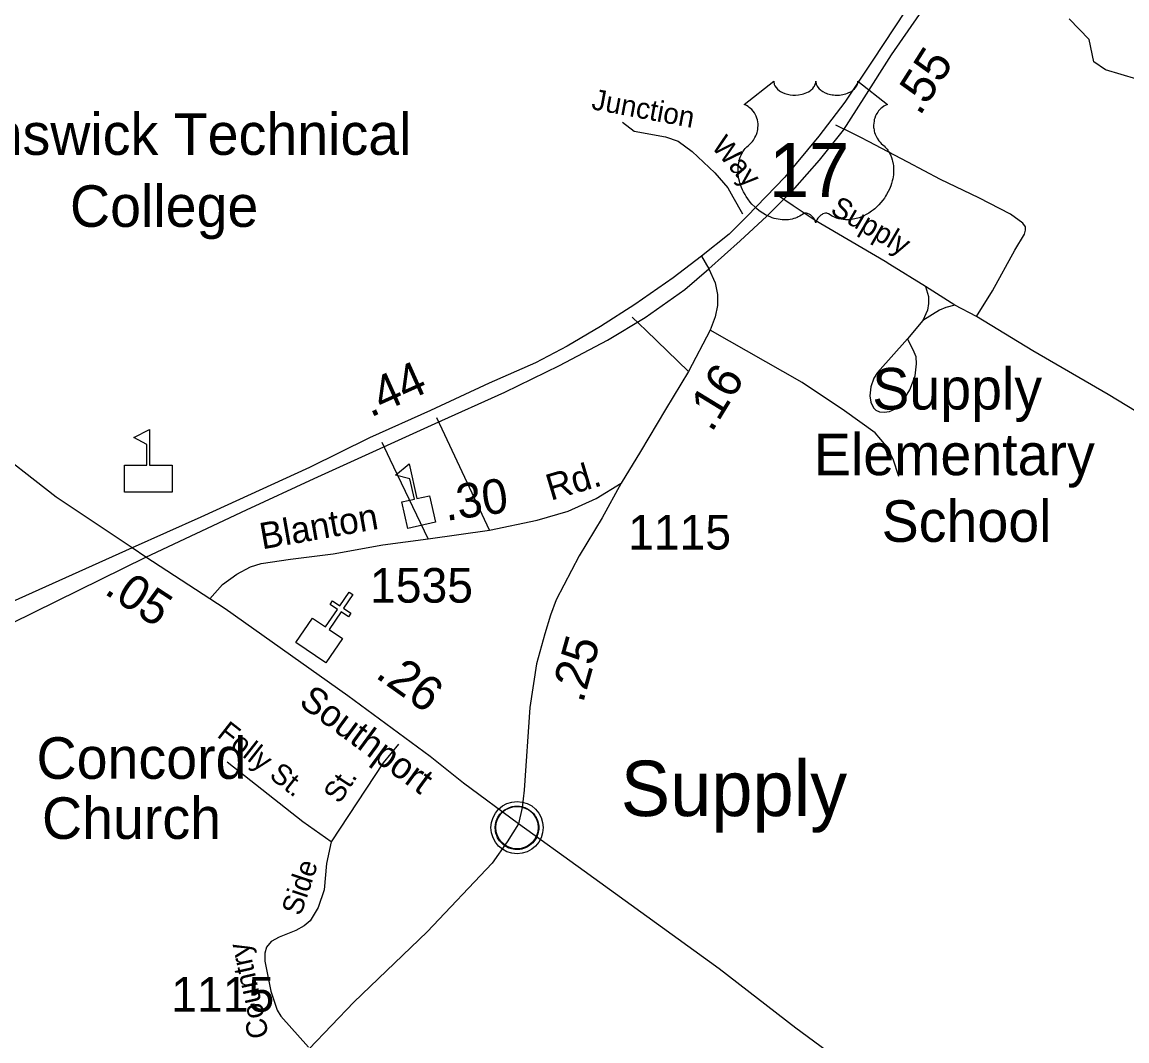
# Model space of a CAD drawing. Extents: x 2104537 to 2336408, y 34176 to 229611.
# Drawn here: x 2219852 to 2223841, y 96314 to 99991 of the extents above; entities that cross this region are included whole.
import ezdxf

# ---------------------------------------------------------------- set-up
doc = ezdxf.new("R2010")
doc.units = 0
for name, color, linetype in [('Exist Civil Demographics Community CELL', 7, 'Continuous'), ('Exist Civil Demographics Community Label', 7, 'Continuous'), ('Exist Cultural Church CELL', 7, 'Continuous'), ('Exist Cultural Church with Cemetery Label', 7, 'Continuous'), ('Exist Cultural Educational Facility College or University CELL', 7, 'Continuous'), ('Exist Cultural Educational Facility College or University Label', 7, 'Continuous'), ('Exist Cultural Educational Facility Elementary CELL', 7, 'Continuous'), ('Exist Cultural Educational Facility Elementary Label', 7, 'Continuous'), ('Exist Hydrographic Creek Single Shore', 7, 'Continuous'), ('Exist Road Non-System Type 51', 7, 'Continuous'), ('Exist Road Non-System Type 51 Label', 7, 'Continuous'), ('Exist Road Primary NC Attributed', 7, 'Continuous'), ('Exist Road Primary NC Label', 7, 'Continuous'), ('Exist Road Primary NC Mileage Hundredths English Label', 7, 'Continuous'), ('Exist Road Primary US Divided Attributed', 7, 'Continuous'), ('Exist Road Primary US Mileage Hundredths English Label', 7, 'Continuous'), ('Exist Road Primary US Shield CELL', 7, 'Continuous'), ('Exist Road Primary US Shield Number Label', 7, 'Continuous'), ('Exist Road Secondary Mileage Hundredths English Label', 7, 'Continuous'), ('Exist Road Secondary Type 51 Attributed', 7, 'Continuous'), ('Exist Road Secondary Type 51 Label', 7, 'Continuous'), ('Exist Road Secondary Type 51 Number Label', 7, 'Continuous')]:
    doc.layers.add(name, color=color, linetype=linetype)

msp = doc.modelspace()

# ---------------------------------------------------------------- linework, layer by layer
at = {"layer": 'Exist Civil Demographics Community CELL'}
msp.add_lwpolyline([(2221561.7, 97096.1), (2221562.7, 97101.7), (2221564.4, 97108.2), (2221567.3, 97115.4), (2221570.3, 97121.2), (2221573.6, 97126.9), (2221577.4, 97132), (2221581.3, 97136.4), (2221585.9, 97141), (2221591.5, 97145.6), (2221596.9, 97149.3), (2221601.8, 97152.1), (2221606.8, 97154.6), (2221612.3, 97156.9), (2221617.9, 97158.7), (2221622.2, 97159.8), (2221627.1, 97160.6), (2221631.2, 97161.3), (2221637.6, 97161.6), (2221642, 97161.5), (2221647.7, 97161.2), (2221652.6, 97160.5), (2221657.5, 97159.5), (2221662.5, 97158.1), (2221667.7, 97156.1), (2221674.3, 97153.2), (2221680.6, 97149.7), (2221685.6, 97146.2), (2221690.8, 97142.2), (2221694.1, 97139), (2221698.2, 97134.6), (2221702.1, 97130), (2221705.2, 97125.4), (2221708.3, 97120.4), (2221710.8, 97115.2), (2221712.8, 97110.2), (2221714.4, 97105.2), (2221715.6, 97100.6), (2221716.7, 97094.5), (2221717.4, 97089.8), (2221717.6, 97083.8), (2221717.4, 97078), (2221716.9, 97072.3), (2221715.9, 97066.9), (2221714.3, 97060.7), (2221712.4, 97054.9), (2221710.1, 97049.8), (2221707, 97043.8), (2221703.7, 97038.5), (2221700.2, 97033.8), (2221696, 97029), (2221690.7, 97024.1), (2221685.7, 97020), (2221680.7, 97016.5), (2221676.4, 97014), (2221669.5, 97010.8), (2221662.4, 97008.1), (2221656.4, 97006.6), (2221649.8, 97005.3), (2221645.4, 97004.8), (2221640.9, 97004.6), (2221635.3, 97004.6), (2221631.1, 97005), (2221625.4, 97005.7), (2221619.5, 97007), (2221614.9, 97008.3), (2221609.7, 97010.2), (2221605.2, 97012.2), (2221601.2, 97014.4), (2221594.4, 97018.5), (2221588.8, 97022.8), (2221583.9, 97027.3), (2221579.5, 97032.1), (2221576.3, 97036.1), (2221573.3, 97040.3), (2221569.2, 97047.4), (2221567.5, 97050.9), (2221565.8, 97054.9), (2221563.2, 97063.1), (2221561.7, 97070.2), (2221561, 97075.3), (2221560.6, 97081.6), (2221560.6, 97086.3), (2221561.1, 97092.8)], close=True, dxfattribs=at)
for centre, radius in [((2221639.3, 97083.7), 94.3), ((2221639, 97083.9), 76.7)]:
    msp.add_circle(centre, radius, dxfattribs=at)
at = {"layer": 'Exist Cultural Church CELL'}
msp.add_lwpolyline([(2220900.6, 97840), (2220947.8, 97808.1), (2220990.6, 97871.1), (2220964.1, 97889.1), (2220973.1, 97902.3), (2220999.5, 97884.3), (2221033.3, 97934.1), (2221046.6, 97925.1), (2221012.8, 97875.3), (2221039.3, 97857.4), (2221030.3, 97844.1), (2221003.8, 97862.1), (2220961, 97799.1), (2221008.7, 97766.7), (2220948.8, 97678.6), (2220840.8, 97752)], close=True, dxfattribs=at)
at = {"layer": 'Exist Cultural Educational Facility College or University CELL'}
msp.add_lwpolyline([(2220221.6, 98293.9), (2220221.6, 98391.9), (2220302.6, 98391.9), (2220302.6, 98466.9), (2220255.6, 98491.2), (2220312.2, 98520.4), (2220312.2, 98391.9), (2220393.3, 98391.9), (2220393.3, 98293.9)], close=True, dxfattribs=at)
at = {"layer": 'Exist Cultural Educational Facility Elementary CELL'}
msp.add_lwpolyline([(2221245.2, 98163.8), (2221223.6, 98259.4), (2221268.5, 98269.5), (2221252, 98342.7), (2221200.8, 98356), (2221249.6, 98397), (2221277.9, 98271.6), (2221322.8, 98281.7), (2221344.3, 98186.2)], close=True, dxfattribs=at)
at = {"layer": 'Exist Hydrographic Creek Single Shore'}
msp.add_lwpolyline([(2223877.3, 99785.4), (2223764.2, 99818), (2223722, 99846.8), (2223704.8, 99927.4), (2223633.5, 100002.2)], dxfattribs=at)
at = {"layer": 'Exist Road Non-System Type 51'}
for p, q in [((2222851.9, 99588.3), (2222790.4, 99618.7)), ((2222880.4, 99574.2), (2222851.9, 99588.3)), ((2222418.9, 99360.5), (2222453.7, 99298.7)), ((2222635.9, 99328.1), (2222579.2, 99366.3)), ((2223113.7, 99036.3), (2222985.8, 99116.2)), ((2223220.4, 98969.3), (2223113.7, 99036.3)), ((2223298.7, 98928.1), (2223220.4, 98969.3)), ((2222104.9, 98878), (2222055.1, 98926)), ((2223104.8, 98914.1), (2223049.4, 98847.6)), ((2222258.5, 98730), (2222104.9, 98878)), ((2221378.1, 98501.8), (2221349.1, 98562.9)), ((2221540.1, 98157.3), (2221378.1, 98501.8)), ((2221181.6, 98412.3), (2221152.1, 98473.2)), ((2221318.1, 98125.5), (2221181.6, 98412.3))]:
    msp.add_line(p, q, dxfattribs=at)
for points in [[(2222020.3, 99629.2), (2222062.7, 99597.6), (2222174.8, 99576.7), (2222220.7, 99561.1), (2222271.2, 99523.7), (2222354, 99446.6), (2222400.6, 99392.9), (2222418.9, 99360.5)], [(2223050.4, 99485), (2222908.7, 99560.3), (2222880.4, 99574.2)], [(2223298.7, 98928.1), (2223355.5, 99020.5), (2223436.5, 99167.2), (2223471.7, 99225.6), (2223475.6, 99239.6), (2223475.5, 99251.8), (2223465.6, 99265.7), (2223420.9, 99297.1), (2223306.6, 99356.1), (2223167.8, 99422.7), (2223050.4, 99485)], [(2222985.8, 99116.2), (2222968.9, 99126.7), (2222715.2, 99274.6), (2222635.9, 99328.1)], [(2223113.7, 99036.3), (2223124.5, 99000.4), (2223125.4, 98974.8), (2223121.6, 98951.5), (2223104.8, 98914.1)], [(2223220.4, 98969.3), (2223187.1, 98961.4), (2223164.3, 98951.7), (2223104.8, 98914.1)], [(2225020.2, 97952.4), (2224917.9, 97973.4), (2224807.4, 98026.3), (2224598.2, 98154.4), (2224306.6, 98323.7), (2223773.5, 98646.6), (2223502, 98804.1), (2223298.7, 98928.1)], [(2223018.2, 98351.2), (2222997.7, 98413), (2222973.1, 98461), (2222932.6, 98508.7), (2222822, 98587.6), (2222669.1, 98690), (2222337.1, 98878.8)], [(2223049.4, 98847.6), (2222940.8, 98726.7), (2222927.3, 98705.3), (2222916.8, 98674.7), (2222913.6, 98642.3), (2222917.1, 98618.9), (2222925.8, 98598.4), (2222935.2, 98590), (2222947.9, 98584.5), (2222964.3, 98582.9), (2222984, 98585.1), (2223005.8, 98594.9), (2223025.5, 98611.2), (2223057.3, 98663.8), (2223076.7, 98713.9), (2223082.1, 98758.1), (2223080, 98782.4), (2223070, 98807.9), (2223049.4, 98847.6)], [(2221211.6, 97384.5), (2221155.9, 97318), (2220968.6, 97032.3)], [(2220968.6, 97032.3), (2220866, 97105.2), (2220592, 97320.4)], [(2220968.6, 97032.3), (2220951.7, 96953.9), (2220942.3, 96859.9), (2220921.1, 96795.7), (2220891.6, 96747.4), (2220870.6, 96729.4), (2220840.1, 96713), (2220780.2, 96688.5), (2220751.7, 96673.3), (2220734.2, 96652), (2220728.6, 96630.2), (2220729, 96601.9), (2220749.9, 96493.9), (2220772.5, 96424.6), (2220785.9, 96403.7), (2220886.1, 96291.5)]]:
    msp.add_lwpolyline(points, dxfattribs=at)
at = {"layer": 'Exist Road Primary NC Attributed'}
for points in [[(2220249.3, 98094.1), (2220097.9, 98194.4), (2219974.5, 98276.7), (2219715.1, 98478.1), (2219556.4, 98599.5), (2219254, 98833.9), (2218991.3, 99021.6), (2218801.9, 99164.6), (2218680.3, 99252.2), (2218578.5, 99332.7), (2218505.2, 99406), (2218435.5, 99484.7), (2218378.3, 99552.6), (2218328.3, 99634.8), (2218281.9, 99719.8)], [(2220299.1, 98059.7), (2220249.3, 98094.1)], [(2220530.3, 97909.1), (2220299.1, 98059.7)], [(2221644.8, 97097.4), (2221445.9, 97244.8), (2221325.2, 97340), (2221027.6, 97559), (2220585, 97873.4), (2220530.3, 97909.1)], [(2223266.3, 95753.2), (2223211.9, 95829.7), (2223164.3, 95884.1), (2223091.3, 95970.8), (2223019.9, 96047.3), (2222953.7, 96113.6), (2222800.7, 96246.2), (2222646.1, 96360), (2222369.2, 96574.2), (2221881.5, 96926.1), (2221644.8, 97097.4)]]:
    msp.add_lwpolyline(points, dxfattribs=at)
at = {"layer": 'Exist Road Primary US Divided Attributed'}
for points in [[(2223184.2, 100269.7), (2223040.3, 100030.8), (2222924.2, 99853), (2222823, 99702.4), (2222729.2, 99578.9), (2222605.8, 99430.8), (2222470.1, 99290), (2222405, 99225.2), (2222305.3, 99146.4)], [(2222332.3, 99100.3), (2222445.4, 99201.1), (2222541.7, 99290), (2222642.9, 99391.3), (2222731.7, 99492.5), (2222818.1, 99601.2), (2222892.2, 99717.2), (2222990.9, 99872.8), (2223092.1, 100018.5), (2223234.9, 100244.1)], [(2222305.3, 99146.4), (2222202.5, 99067.8), (2222064.3, 98971.5), (2221940.9, 98892.4), (2221819.9, 98820.8), (2221706.4, 98761.6), (2221538.6, 98687.5), (2221326.3, 98588.7), (2221106.6, 98489.9), (2220889.4, 98383.7), (2220497.8, 98204.3), (2220249.3, 98094.1)], [(2220299.1, 98059.7), (2220662.3, 98230.6), (2220906.7, 98344.2), (2221343.6, 98541.8), (2221595.3, 98655.4), (2221792.8, 98751.7), (2221965.6, 98843.1), (2222101.3, 98924.5), (2222244.5, 99025.8), (2222332.3, 99100.3)], [(2220249.3, 98094.1), (2219670.9, 97833.1), (2219009.4, 97543.3), (2218305.1, 97242.1), (2218079.7, 97146.6), (2217795.7, 97033)], [(2217843.4, 96957.3), (2218046.8, 97044.5), (2218385.7, 97187.7), (2219076.9, 97492.3), (2219733.4, 97782), (2220299.1, 98059.7)]]:
    msp.add_lwpolyline(points, dxfattribs=at)
at = {"layer": 'Exist Road Primary US Shield CELL'}
msp.add_lwpolyline([(2222566, 99777.9), (2222566.3, 99773.5), (2222567.4, 99768.3), (2222568.2, 99765.6), (2222570.6, 99760.4), (2222574.6, 99754.4), (2222580.3, 99748.4), (2222586.6, 99743.2), (2222590.9, 99740.4), (2222598.1, 99736.5), (2222606.3, 99733.1), (2222615.5, 99730.4), (2222624.9, 99728.5), (2222635.1, 99727.4), (2222645.2, 99727.2), (2222656.1, 99728), (2222668.2, 99730.4), (2222673.7, 99731.8), (2222680, 99733.9), (2222685.7, 99736.3), (2222692.1, 99739.7), (2222697.2, 99743), (2222701.1, 99745.9), (2222706.8, 99751.3), (2222711.3, 99756.9), (2222713.2, 99760), (2222714.8, 99763), (2222717, 99769.4), (2222717.7, 99772.3), (2222718.1, 99778.1), (2222718.5, 99773.2), (2222719, 99770.1), (2222719.8, 99767.1), (2222721, 99763.9), (2222723.3, 99759.4), (2222725.8, 99755.6), (2222730.5, 99750), (2222733.5, 99747.3), (2222736.2, 99745.1), (2222743.4, 99740.1), (2222751.9, 99735.8), (2222756, 99734), (2222760.3, 99732.5), (2222765.7, 99730.9), (2222771.3, 99729.5), (2222776.8, 99728.6), (2222782.4, 99727.8), (2222788.2, 99727.3), (2222792.9, 99727.2), (2222798.7, 99727.3), (2222804, 99727.6), (2222809.5, 99728.2), (2222815.5, 99729.2), (2222820.3, 99730.3), (2222826.7, 99732), (2222832.5, 99734.1), (2222837.6, 99736.3), (2222844.2, 99739.7), (2222849.5, 99743), (2222853.4, 99746.2), (2222858.1, 99750.5), (2222862.5, 99755.5), (2222865, 99759.3), (2222866.9, 99763.1), (2222868.5, 99767.1), (2222869.6, 99771.4), (2222870.1, 99775.1), (2222870.2, 99778.2), (2222976.5, 99693.6), (2222974, 99692.6), (2222968.2, 99689.8), (2222963.6, 99687.1), (2222956.3, 99681.9), (2222953.2, 99679.1), (2222950, 99676.2), (2222947.1, 99673), (2222944.6, 99670.1), (2222941.5, 99665.8), (2222938.7, 99661.5), (2222936, 99656.8), (2222934.1, 99652.7), (2222930.8, 99644.2), (2222929.2, 99638.8), (2222928.2, 99634.2), (2222927, 99624.7), (2222926.7, 99620.2), (2222926.7, 99615.8), (2222926.9, 99611), (2222927.4, 99606.5), (2222928.2, 99601.8), (2222928.9, 99597.7), (2222930.2, 99592.6), (2222932.1, 99586.7), (2222934.4, 99581), (2222939.3, 99571.7), (2222945.6, 99562.3), (2222950, 99557), (2222954.4, 99552.5), (2222961, 99547), (2222964.5, 99543.8), (2222968.6, 99539.8), (2222975.2, 99532), (2222977.9, 99528.4), (2222980.7, 99524.3), (2222983.2, 99520.1), (2222985.7, 99515.6), (2222987.7, 99511.6), (2222991.4, 99502.5), (2222994.2, 99493.7), (2222995.4, 99489), (2222997.4, 99478.6), (2222998.2, 99473.5), (2222999, 99463.3), (2222999, 99451), (2222998.1, 99439.3), (2222995.9, 99425.7), (2222994, 99417.5), (2222991.2, 99408), (2222988.6, 99399.8), (2222983.7, 99387.7), (2222979.4, 99378.9), (2222973.8, 99368.6), (2222970, 99362.4), (2222965.5, 99355.7), (2222959.9, 99348), (2222953.4, 99339.9), (2222945.6, 99331.3), (2222939.2, 99324.9), (2222930.9, 99317.5), (2222925.9, 99313.4), (2222918.8, 99308), (2222909, 99301.4), (2222899.3, 99295.9), (2222891.1, 99291.6), (2222883.8, 99288.5), (2222874.4, 99284.9), (2222858.7, 99280.6), (2222853, 99279.4), (2222846.2, 99278.4), (2222839.9, 99277.8), (2222833.7, 99277.4), (2222825.4, 99277.4), (2222817.2, 99278), (2222809.4, 99279.2), (2222801.3, 99280.8), (2222792.8, 99283.4), (2222785.2, 99286.4), (2222777.4, 99290.2), (2222764.2, 99298.5), (2222760.4, 99300.5), (2222758.3, 99301.1), (2222753.2, 99301.3), (2222748.4, 99300.3), (2222743.5, 99298.4), (2222740.6, 99296.8), (2222736.7, 99294.2), (2222733.7, 99291.8), (2222730, 99288.4), (2222727.5, 99285.5), (2222725.6, 99283.2), (2222721.9, 99277.4), (2222720.6, 99274.6), (2222719.2, 99271), (2222718, 99265.8), (2222716.3, 99272.4), (2222714.4, 99276.8), (2222712.1, 99280.6), (2222709.7, 99283.9), (2222706, 99288.2), (2222702.7, 99291.4), (2222698.7, 99294.7), (2222694.4, 99297.2), (2222691, 99299), (2222687.9, 99300.2), (2222684, 99301.1), (2222680.9, 99301.4), (2222678.3, 99301.3), (2222674.8, 99300.5), (2222670, 99297), (2222665.4, 99293.9), (2222660.5, 99290.8), (2222654.6, 99287.7), (2222650.2, 99285.7), (2222645.1, 99283.7), (2222639.1, 99281.7), (2222632.5, 99280), (2222625.8, 99278.6), (2222619.9, 99277.7), (2222613.6, 99277.1), (2222607.9, 99277), (2222601.9, 99277), (2222596.3, 99277.5), (2222589.9, 99278), (2222581.8, 99279.2), (2222575.2, 99280.7), (2222568.1, 99282.6), (2222560.9, 99284.9), (2222553.2, 99287.8), (2222543.5, 99292), (2222536.8, 99295.5), (2222526.2, 99301.6), (2222513.8, 99310.2), (2222504.4, 99317.8), (2222497.5, 99324), (2222487.4, 99334.3), (2222481.5, 99341), (2222472.2, 99353.1), (2222466.2, 99361.8), (2222462.4, 99368.2), (2222456.7, 99378.5), (2222453.6, 99385), (2222449.6, 99394.4), (2222446.4, 99403), (2222443.8, 99411.2), (2222442.4, 99416.4), (2222440.4, 99425.5), (2222439.1, 99431.9), (2222437.9, 99440.8), (2222437.3, 99450.2), (2222437.2, 99458.8), (2222437.4, 99465.9), (2222438.2, 99474.3), (2222439.6, 99483.1), (2222441.3, 99490.7), (2222442.8, 99496.2), (2222445.1, 99502.8), (2222448.1, 99510.2), (2222451.6, 99517.2), (2222454.9, 99523.1), (2222459.2, 99529.3), (2222463.3, 99534.7), (2222468.7, 99540.6), (2222474.4, 99546), (2222479.6, 99550.2), (2222485.7, 99556.2), (2222488.9, 99559.9), (2222492.8, 99564.9), (2222495.8, 99569.7), (2222498.3, 99573.9), (2222501.5, 99580.1), (2222503.5, 99584.7), (2222505.9, 99591.9), (2222507.1, 99596.9), (2222508.4, 99603.4), (2222509.2, 99609.5), (2222509.5, 99617.1), (2222509.3, 99623.4), (2222508.5, 99630.7), (2222507.1, 99637.7), (2222505.5, 99643.9), (2222502.8, 99650.9), (2222500.4, 99656.1), (2222496.3, 99663), (2222491.8, 99669.5), (2222487.1, 99674.8), (2222482.4, 99679.5), (2222477.9, 99683), (2222473.6, 99686.1), (2222468.2, 99689.4), (2222463, 99691.9), (2222459.7, 99693.2)], close=True, dxfattribs=at)
at = {"layer": 'Exist Road Secondary Type 51 Attributed'}
for points in [[(2222305.3, 99146.4), (2222332.3, 99100.3)], [(2222332.3, 99100.3), (2222354.6, 99050.2), (2222363.5, 99007.3), (2222363.5, 98968), (2222354.6, 98926.8), (2222337.1, 98878.8), (2222258.5, 98730), (2222174.8, 98592.8), (2222084.7, 98441.5), (2222015.4, 98327.1)], [(2220530.3, 97909.1), (2220575.1, 97960.7), (2220627.8, 97998.5), (2220677.1, 98024.9), (2220715, 98036.4), (2220821, 98052.5), (2220974.9, 98072.1), (2221154.3, 98103.8), (2221318.1, 98125.5), (2221540.1, 98157.3), (2221711.8, 98193.1), (2221823.3, 98226.3), (2221924.9, 98271), (2222015.4, 98327.1)], [(2222015.4, 98327.1), (2221947.1, 98201.9), (2221863.8, 98064.2), (2221780.6, 97906.1), (2221760.2, 97850), (2221739.8, 97783.7), (2221709.2, 97674.9), (2221685.4, 97516.8), (2221665, 97219.3), (2221658.2, 97156.4), (2221644.8, 97097.4)], [(2221644.8, 97097.4), (2221603.9, 97032.3), (2221549.5, 96955.8), (2221315, 96707.7), (2221050, 96454.4), (2220888.5, 96286.1)]]:
    msp.add_lwpolyline(points, dxfattribs=at)

# ---------------------------------------------------------------- texts
at = {"layer": 'Exist Civil Demographics Community Label'}
msp.add_text('Supply', height=200, dxfattribs=at).set_placement((2222013.6, 97125.5))
at = {"layer": 'Exist Cultural Church with Cemetery Label'}
for s, p in [('Concord ', (2219904.1, 97259.9)), ('Church', (2219923.8, 97043.1))]:
    msp.add_text(s, height=150, dxfattribs=at).set_placement(p)
at = {"layer": 'Exist Cultural Educational Facility College or University Label'}
for s, p in [('Brunswick Technical', (2219429.8, 99511.7)), ('College', (2220024.9, 99251.8))]:
    msp.add_text(s, height=150, dxfattribs=at).set_placement(p)
at = {"layer": 'Exist Cultural Educational Facility Elementary Label'}
for s, p in [('Supply', (2222922, 98592.7)), ('Elementary', (2222711.1, 98355.7)), ('School', (2222955.9, 98115.1))]:
    msp.add_text(s, height=150, dxfattribs=at).set_placement(p)
at = {"layer": 'Exist Road Non-System Type 51 Label'}
for s, rotation, p in [('Junction', 349.4591, (2221905, 99677)), ('Way', 310.9005, (2222337.8, 99540.5)), ('Supply', 329.7519, (2222766.4, 99301.8)), ('Folly St.', 321.851, (2220552.2, 97414.2)), ('St.', 56.7603, (2220997.9, 97166.9)), ('Side', 71.6907, (2220858.2, 96762.3)), ('Country', 102.4501, (2220743.7, 96331.2))]:
    msp.add_text(s, height=75, rotation=rotation, dxfattribs=at).set_placement(p)
at = {"layer": 'Exist Road Primary NC Label'}
msp.add_text('Southport', height=95, rotation=323.6243, dxfattribs=at).set_placement((2220847.2, 97528.1))
at = {"layer": 'Exist Road Primary NC Mileage Hundredths English Label'}
for s, rotation, p in [('.05', 326.9114, (2220144.3, 97930.4)), ('.26', 324.6116, (2221123.4, 97628.4))]:
    msp.add_text(s, height=125, rotation=rotation, dxfattribs=at).set_placement(p)
at = {"layer": 'Exist Road Primary US Mileage Hundredths English Label'}
for s, rotation, p in [('.55', 57.5995, (2223093.6, 99649.1)), ('.44', 24.2108, (2221109.9, 98562.8))]:
    msp.add_text(s, height=125, rotation=rotation, dxfattribs=at).set_placement(p)
at = {"layer": 'Exist Road Primary US Shield Number Label'}
msp.add_text('17', height=195, dxfattribs=at).set_placement((2222548.9, 99359.2))
at = {"layer": 'Exist Road Secondary Mileage Hundredths English Label'}
for s, rotation, p in [('.16', 58.6073, (2222342.2, 98506.8)), ('.30', 8.1493, (2221382.9, 98190.5)), ('.25', 74.2982, (2221877.1, 97530.1))]:
    msp.add_text(s, height=125, rotation=rotation, dxfattribs=at).set_placement(p)
at = {"layer": 'Exist Road Secondary Type 51 Label'}
for s, rotation, p in [('Rd.', 16.6123, (2221760.9, 98263.1)), ('Blanton', 10.0011, (2220718.8, 98087.7))]:
    msp.add_text(s, height=95, rotation=rotation, dxfattribs=at).set_placement(p)
at = {"layer": 'Exist Road Secondary Type 51 Number Label'}
for s, p in [('1115', (2222040.3, 98087.5)), ('1535', (2221108.3, 97895.6)), ('1115', (2220390.5, 96419.6))]:
    msp.add_text(s, height=125, dxfattribs=at).set_placement(p)

doc.saveas('drawing.dxf')
